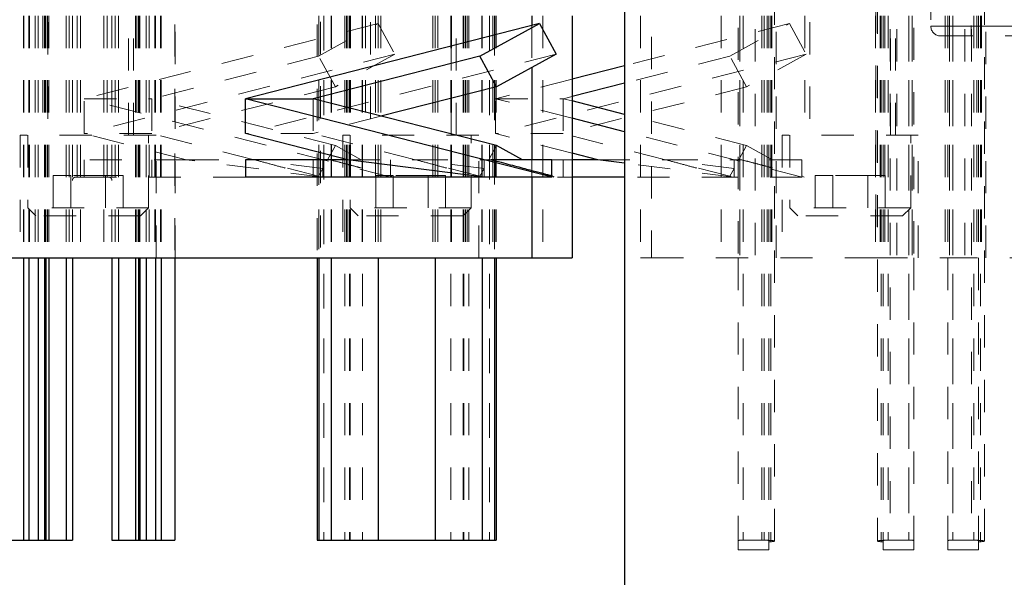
# Model space of a CAD drawing. Header units: inches. Extents: x 1802 to 2468, y -208 to -72.
# Tile 442 of 595: x 2186.51 to 2189.56, y -115.14 to -113.41. Entities that reach past the tile are written whole.
import ezdxf

# ---------------------------------------------------------------- set-up
doc = ezdxf.new("R2010")
doc.units = ezdxf.units.IN
doc.header["$LTSCALE"] = 0.5
doc.header["$MEASUREMENT"] = 0
doc.linetypes.add('HIDDEN', pattern=[0.225, 0.15, -0.075])
for name, color, linetype in [('DST-M-S', 53, 'Continuous'), ('PAD-M-S', 135, 'Continuous'), ('PUN-M-S', 8, 'Continuous'), ('SVF-M-S', 8, 'Continuous')]:
    doc.layers.add(name, color=color, linetype=linetype)

msp = doc.modelspace()

# ---------------------------------------------------------------- linework, layer by layer
at = {"layer": 'DST-M-S', "linetype": 'Continuous', "lineweight": 25}
msp.add_line((2188.38027, -112.15203), (2188.38027, -117.64859), dxfattribs=at)
at = {"layer": 'PAD-M-S', "linetype": 'HIDDEN', "lineweight": 18}
for p, q in [((2186.51818, -112.40203), (2186.51818, -114.15203)), ((2186.51818, -112.40203), (2186.51818, -114.15203)), ((2186.51818, -112.40203), (2186.51818, -114.15203)), ((2186.51818, -112.40203), (2186.51818, -114.15203)), ((2186.53599, -112.40203), (2186.53599, -114.15203)), ((2186.53599, -112.40203), (2186.53599, -114.15203)), ((2186.53599, -112.40203), (2186.53599, -114.15203)), ((2186.53599, -112.40203), (2186.53599, -114.15203)), ((2186.55358, -112.40203), (2186.55358, -114.15203)), ((2186.55358, -112.40203), (2186.55358, -114.15203)), ((2186.55358, -112.40203), (2186.55358, -114.15203)), ((2186.55358, -112.40203), (2186.55358, -114.15203)), ((2186.57727, -112.40203), (2186.57727, -113.77203)), ((2186.58316, -112.40203), (2186.58316, -114.15203)), ((2186.58316, -112.40203), (2186.58316, -114.15203)), ((2186.58316, -112.40203), (2186.58316, -114.15203)), ((2186.58316, -112.40203), (2186.58316, -114.15203)), ((2186.58666, -112.40203), (2186.58666, -114.15203)), ((2186.58666, -112.40203), (2186.58666, -114.15203)), ((2186.58666, -112.40203), (2186.58666, -114.15203)), ((2186.58666, -112.40203), (2186.58666, -114.15203)), ((2186.59164, -112.40203), (2186.59164, -114.15203)), ((2186.59164, -112.40203), (2186.59164, -114.15203)), ((2186.59164, -112.40203), (2186.59164, -114.15203)), ((2186.59164, -112.40203), (2186.59164, -114.15203)), ((2186.65916, -112.40203), (2186.65916, -114.15203)), ((2186.65916, -112.40203), (2186.65916, -114.15203)), ((2186.65916, -112.40203), (2186.65916, -114.15203)), ((2186.65916, -112.40203), (2186.65916, -114.15203)), ((2186.66916, -112.40203), (2186.66916, -114.15203)), ((2186.69416, -112.40203), (2186.69416, -114.15203)), ((2186.69416, -112.40203), (2186.69416, -114.15203)), ((2186.69416, -112.40203), (2186.69416, -114.15203)), ((2186.69416, -112.40203), (2186.69416, -114.15203)), ((2186.76637, -112.40203), (2186.76637, -114.15203)), ((2186.76637, -112.40203), (2186.76637, -114.15203)), ((2186.76637, -112.40203), (2186.76637, -114.15203)), ((2186.76637, -112.40203), (2186.76637, -114.15203)), ((2186.79137, -112.40203), (2186.79137, -114.15203)), ((2186.80137, -112.40203), (2186.80137, -114.15203)), ((2186.80137, -112.40203), (2186.80137, -114.15203)), ((2186.80137, -112.40203), (2186.80137, -114.15203)), ((2186.80137, -112.40203), (2186.80137, -114.15203)), ((2186.85827, -113.77203), (2186.85827, -112.40203)), ((2186.86889, -112.40203), (2186.86889, -114.15203)), ((2186.86889, -112.40203), (2186.86889, -114.15203)), ((2186.86889, -112.40203), (2186.86889, -114.15203)), ((2186.86889, -112.40203), (2186.86889, -114.15203)), ((2186.87387, -112.40203), (2186.87387, -114.15203)), ((2186.87387, -112.40203), (2186.87387, -114.15203)), ((2186.87387, -112.40203), (2186.87387, -114.15203)), ((2186.87387, -112.40203), (2186.87387, -114.15203)), ((2186.87738, -112.40203), (2186.87738, -114.15203)), ((2186.87738, -112.40203), (2186.87738, -114.15203)), ((2186.87738, -112.40203), (2186.87738, -114.15203)), ((2186.87738, -112.40203), (2186.87738, -114.15203)), ((2186.90695, -112.40203), (2186.90695, -114.15203)), ((2186.90695, -112.40203), (2186.90695, -114.15203)), ((2186.90695, -112.40203), (2186.90695, -114.15203)), ((2186.90695, -112.40203), (2186.90695, -114.15203)), ((2186.92454, -112.40203), (2186.92454, -114.15203)), ((2186.92454, -112.40203), (2186.92454, -114.15203)), ((2186.92454, -112.40203), (2186.92454, -114.15203)), ((2186.92454, -112.40203), (2186.92454, -114.15203)), ((2186.94235, -112.40203), (2186.94235, -114.15203)), ((2186.94235, -112.40203), (2186.94235, -114.15203)), ((2186.94235, -112.40203), (2186.94235, -114.15203)), ((2186.94235, -112.40203), (2186.94235, -114.15203)), ((2187.47261, -112.40203), (2187.47261, -114.15203)), ((2187.47261, -112.40203), (2187.47261, -114.15203)), ((2187.5181, -112.40203), (2187.5181, -114.15203)), ((2187.5231, -112.40203), (2187.5231, -114.15203)), ((2187.53058, -112.40203), (2187.53058, -114.15203)), ((2187.53058, -112.40203), (2187.53058, -114.15203)), ((2187.5669, -112.40203), (2187.5669, -114.15203)), ((2187.5669, -112.40203), (2187.5669, -114.15203)), ((2187.57727, -112.40203), (2187.57727, -113.77203)), ((2187.60864, -112.40203), (2187.60864, -114.15203)), ((2187.60864, -112.40203), (2187.60864, -114.15203)), ((2187.62476, -112.40203), (2187.62476, -114.15203)), ((2187.62476, -112.40203), (2187.62476, -114.15203)), ((2187.78578, -112.40203), (2187.78578, -114.15203)), ((2187.78578, -112.40203), (2187.78578, -114.15203)), ((2187.80189, -112.40203), (2187.80189, -114.15203)), ((2187.80189, -112.40203), (2187.80189, -114.15203)), ((2187.84364, -112.40203), (2187.84364, -114.15203)), ((2187.84364, -112.40203), (2187.84364, -114.15203)), ((2187.85827, -113.77203), (2187.85827, -112.40203)), ((2187.87995, -112.40203), (2187.87995, -114.15203)), ((2187.87995, -112.40203), (2187.87995, -114.15203)), ((2187.88743, -112.40203), (2187.88743, -114.15203)), ((2187.89243, -112.40203), (2187.89243, -114.15203)), ((2187.93792, -112.40203), (2187.93792, -114.15203)), ((2187.93792, -112.40203), (2187.93792, -114.15203)), ((2187.97243, -112.40203), (2187.97243, -114.15203)), ((2187.97243, -112.40203), (2187.97243, -114.15203)), ((2187.97789, -112.40203), (2187.97789, -114.15203)), ((2187.97812, -112.40203), (2187.97812, -114.15203)), ((2187.98243, -112.40203), (2187.98243, -114.15203)), ((2188.09277, -112.40203), (2188.09277, -114.15203)), ((2188.12777, -112.40203), (2188.12777, -114.15203)), ((2188.12777, -112.40203), (2188.12777, -114.15203)), ((2188.68027, -112.40203), (2188.68027, -114.15203)), ((2188.7381, -112.40203), (2188.7381, -114.15203)), ((2188.8231, -112.40203), (2188.8231, -114.15203)), ((2188.83725, -112.40203), (2188.83725, -114.15203)), ((2188.93977, -112.40203), (2188.93977, -113.77203)), ((2189.1581, -112.40203), (2189.1581, -114.15203)), ((2189.17328, -112.40203), (2189.17328, -114.15203)), ((2189.18743, -112.40203), (2189.18743, -114.15203)), ((2189.22077, -113.77203), (2189.22077, -112.40203)), ((2189.27243, -112.40203), (2189.27243, -114.15203)), ((2189.3746, -112.40203), (2189.3746, -114.15203)), ((2189.3831, -112.40203), (2189.3831, -114.15203)), ((2189.3881, -112.40203), (2189.3881, -114.15203)), ((2189.4731, -112.40203), (2189.4731, -114.15203)), ((2189.4781, -112.40203), (2189.4781, -114.15203)), ((2189.48725, -112.40203), (2189.48725, -114.15203)), ((2188.85098, -114.15203), (2188.85098, -112.74777)), ((2189.15956, -112.7563), (2189.15956, -114.15203)), ((2189.50098, -114.15203), (2189.50098, -112.7563)), ((2186.98773, -114.15203), (2186.98773, -112.8295)), ((2187.4281, -112.82867), (2187.4281, -114.15203)), ((2187.43241, -112.82544), (2187.43241, -114.15203)), ((2187.43264, -112.82526), (2187.43264, -114.15203)), ((2187.4381, -112.82054), (2187.4381, -114.15203)), ((2187.4381, -112.82054), (2187.4381, -114.15203)), ((2188.7331, -112.8389), (2188.7331, -114.15203)), ((2188.7381, -112.84379), (2188.7381, -114.15203)), ((2188.78536, -112.84379), (2188.78536, -114.15203)), ((2189.22517, -112.84379), (2189.22517, -114.15203)), ((2189.27243, -112.84379), (2189.27243, -114.15203)), ((2189.27743, -112.8389), (2189.27743, -114.15203)), ((2189.3881, -112.84379), (2189.3881, -114.15203)), ((2189.43536, -112.84379), (2189.43536, -114.15203)), ((2188.46376, -112.86771), (2188.46376, -114.15203)), ((2188.43027, -113.40203), (2188.43027, -114.15203)), ((2188.09277, -113.43236), (2188.09277, -113.56235)), ((2186.92877, -113.77203), (2186.50677, -113.77203)), ((2186.50677, -113.77203), (2186.50677, -114.15203)), ((2186.92877, -114.15203), (2186.92877, -113.77203)), ((2187.92877, -113.77203), (2187.50677, -113.77203)), ((2187.50677, -113.77203), (2187.50677, -114.15203)), ((2187.92877, -114.15203), (2187.92877, -113.77203)), ((2189.29127, -113.77203), (2188.86927, -113.77203)), ((2188.86927, -113.77203), (2188.86927, -114.15203)), ((2189.29127, -114.15203), (2189.29127, -113.77203)), ((2188.09277, -113.84803), (2188.09277, -113.90203)), ((2188.43027, -114.15203), (2188.46376, -114.15203)), ((2188.46376, -114.15203), (2189.1581, -114.15203)), ((2189.1581, -114.15203), (2189.3746, -114.15203)), ((2189.3746, -114.15203), (2189.88027, -114.15203))]:
    msp.add_line(p, q, dxfattribs=at)
at = {"layer": 'PAD-M-S', "linetype": 'Continuous', "lineweight": 25}
for p, q in [((2188.09277, -113.40203), (2188.09277, -113.43236)), ((2188.21777, -113.40203), (2188.21777, -114.15203)), ((2188.09277, -113.56235), (2188.09277, -113.84803)), ((2188.09277, -113.90203), (2188.09277, -114.15203)), ((2186.34277, -114.15203), (2188.09277, -114.15203)), ((2188.09277, -114.15203), (2188.21777, -114.15203))]:
    msp.add_line(p, q, dxfattribs=at)
at = {"layer": 'PUN-M-S', "linetype": 'HIDDEN', "lineweight": 18}
for p, q in [((2186.51684, -112.40203), (2186.51684, -115.02703)), ((2186.51684, -112.40203), (2186.51684, -115.02703)), ((2186.51684, -112.40203), (2186.51684, -114.15203)), ((2186.51684, -112.40203), (2186.51684, -114.15203)), ((2186.53427, -112.40203), (2186.53427, -115.02703)), ((2186.53427, -112.40203), (2186.53427, -115.02703)), ((2186.53427, -112.40203), (2186.53427, -114.15203)), ((2186.53427, -112.40203), (2186.53427, -114.15203)), ((2186.56275, -112.40203), (2186.56275, -115.02703)), ((2186.56275, -112.40203), (2186.56275, -115.02703)), ((2186.56275, -112.40203), (2186.56275, -114.15203)), ((2186.56275, -112.40203), (2186.56275, -114.15203)), ((2186.58236, -112.40203), (2186.58236, -115.02703)), ((2186.58236, -112.40203), (2186.58236, -115.02703)), ((2186.58236, -112.40203), (2186.58236, -114.15203)), ((2186.58236, -112.40203), (2186.58236, -114.15203)), ((2186.58626, -112.40203), (2186.58626, -115.02703)), ((2186.58626, -112.40203), (2186.58626, -115.02703)), ((2186.58626, -112.40203), (2186.58626, -114.15203)), ((2186.58626, -112.40203), (2186.58626, -114.15203)), ((2186.59622, -112.40203), (2186.59622, -115.02703)), ((2186.59622, -112.40203), (2186.59622, -115.02703)), ((2186.59622, -112.40203), (2186.59622, -114.15203)), ((2186.59622, -112.40203), (2186.59622, -114.15203)), ((2186.64916, -112.40203), (2186.64916, -115.02703)), ((2186.64916, -112.40203), (2186.64916, -115.02703)), ((2186.64916, -112.40203), (2186.64916, -114.15203)), ((2186.64916, -112.40203), (2186.64916, -114.15203)), ((2186.68416, -112.40203), (2186.68416, -113.90203)), ((2186.68416, -113.90203), (2186.68416, -112.40203)), ((2186.68416, -112.40203), (2186.68416, -113.90203)), ((2186.68416, -113.90203), (2186.68416, -112.40203)), ((2186.77637, -113.90203), (2186.77637, -112.40203)), ((2186.77637, -112.40203), (2186.77637, -113.90203)), ((2186.77637, -113.90203), (2186.77637, -112.40203)), ((2186.77637, -112.40203), (2186.77637, -113.90203)), ((2186.81137, -112.40203), (2186.81137, -115.02703)), ((2186.81137, -112.40203), (2186.81137, -115.02703)), ((2186.81137, -112.40203), (2186.81137, -114.15203)), ((2186.81137, -112.40203), (2186.81137, -114.15203)), ((2186.86431, -112.40203), (2186.86431, -115.02703)), ((2186.86431, -112.40203), (2186.86431, -115.02703)), ((2186.86431, -112.40203), (2186.86431, -114.15203)), ((2186.86431, -112.40203), (2186.86431, -114.15203)), ((2186.87427, -112.40203), (2186.87427, -115.02703)), ((2186.87427, -112.40203), (2186.87427, -115.02703)), ((2186.87427, -112.40203), (2186.87427, -114.15203)), ((2186.87427, -112.40203), (2186.87427, -114.15203)), ((2186.87818, -112.40203), (2186.87818, -115.02703)), ((2186.87818, -112.40203), (2186.87818, -115.02703)), ((2186.87818, -112.40203), (2186.87818, -114.15203)), ((2186.87818, -112.40203), (2186.87818, -114.15203)), ((2186.89779, -112.40203), (2186.89779, -115.02703)), ((2186.89779, -112.40203), (2186.89779, -115.02703)), ((2186.89779, -112.40203), (2186.89779, -114.15203)), ((2186.89779, -112.40203), (2186.89779, -114.15203)), ((2186.92627, -112.40203), (2186.92627, -115.02703)), ((2186.92627, -112.40203), (2186.92627, -115.02703)), ((2186.92627, -112.40203), (2186.92627, -114.15203)), ((2186.92627, -112.40203), (2186.92627, -114.15203)), ((2186.94369, -112.40203), (2186.94369, -115.02703)), ((2186.94369, -112.40203), (2186.94369, -115.02703)), ((2186.94369, -112.40203), (2186.94369, -114.15203)), ((2186.94369, -112.40203), (2186.94369, -114.15203)), ((2187.43264, -112.40203), (2187.43264, -115.02703)), ((2187.43264, -112.40203), (2187.43264, -115.02703)), ((2187.4481, -112.40203), (2187.4481, -115.02703)), ((2187.4481, -112.40203), (2187.4481, -115.02703)), ((2187.4709, -112.40203), (2187.4709, -115.02703)), ((2187.4709, -112.40203), (2187.4709, -115.02703)), ((2187.4709, -112.40203), (2187.4709, -114.15203)), ((2187.4709, -112.40203), (2187.4709, -114.15203)), ((2187.5131, -112.40203), (2187.5131, -115.02703)), ((2187.5131, -112.40203), (2187.5131, -115.02703)), ((2187.5131, -112.40203), (2187.5131, -115.02703)), ((2187.5131, -112.40203), (2187.5131, -115.02703)), ((2187.5281, -112.40203), (2187.5281, -115.02703)), ((2187.5281, -112.40203), (2187.5281, -115.02703)), ((2187.53035, -112.40203), (2187.53035, -115.02703)), ((2187.53035, -112.40203), (2187.53035, -115.02703)), ((2187.53035, -112.40203), (2187.53035, -115.02703)), ((2187.53035, -112.40203), (2187.53035, -115.02703)), ((2187.56861, -112.40203), (2187.56861, -115.02703)), ((2187.56861, -112.40203), (2187.56861, -115.02703)), ((2187.56861, -112.40203), (2187.56861, -115.02703)), ((2187.56861, -112.40203), (2187.56861, -115.02703)), ((2187.6167, -112.40203), (2187.6167, -115.02703)), ((2187.6167, -112.40203), (2187.6167, -115.02703)), ((2187.6167, -112.40203), (2187.6167, -115.02703)), ((2187.6167, -112.40203), (2187.6167, -115.02703)), ((2187.6167, -112.40203), (2187.6167, -115.02703)), ((2187.6167, -112.40203), (2187.6167, -115.02703)), ((2187.6167, -112.40203), (2187.6167, -114.15203)), ((2187.6167, -112.40203), (2187.6167, -114.15203)), ((2187.79383, -112.40203), (2187.79383, -115.02703)), ((2187.79383, -112.40203), (2187.79383, -115.02703)), ((2187.79383, -112.40203), (2187.79383, -115.02703)), ((2187.79383, -112.40203), (2187.79383, -115.02703)), ((2187.79383, -112.40203), (2187.79383, -115.02703)), ((2187.79383, -112.40203), (2187.79383, -115.02703)), ((2187.79383, -112.40203), (2187.79383, -114.15203)), ((2187.79383, -112.40203), (2187.79383, -114.15203)), ((2187.84192, -112.40203), (2187.84192, -115.02703)), ((2187.84192, -112.40203), (2187.84192, -115.02703)), ((2187.84192, -112.40203), (2187.84192, -115.02703)), ((2187.84192, -112.40203), (2187.84192, -115.02703)), ((2187.88018, -112.40203), (2187.88018, -115.02703)), ((2187.88018, -112.40203), (2187.88018, -115.02703)), ((2187.88018, -112.40203), (2187.88018, -115.02703)), ((2187.88018, -112.40203), (2187.88018, -115.02703)), ((2187.88243, -112.40203), (2187.88243, -115.02703)), ((2187.88243, -112.40203), (2187.88243, -115.02703)), ((2187.89743, -112.40203), (2187.89743, -115.02703)), ((2187.89743, -112.40203), (2187.89743, -115.02703)), ((2187.89743, -112.40203), (2187.89743, -115.02703)), ((2187.89743, -112.40203), (2187.89743, -115.02703)), ((2187.93963, -112.40203), (2187.93963, -115.02703)), ((2187.93963, -112.40203), (2187.93963, -115.02703)), ((2187.93963, -112.40203), (2187.93963, -114.15203)), ((2187.93963, -112.40203), (2187.93963, -114.15203)), ((2187.96243, -112.40203), (2187.96243, -115.02703)), ((2187.96243, -112.40203), (2187.96243, -115.02703)), ((2187.97789, -112.40203), (2187.97789, -114.15203)), ((2187.97789, -112.40203), (2187.97789, -114.15203)), ((2188.7481, -112.40203), (2188.7481, -115.02703)), ((2188.7481, -112.40203), (2188.7481, -115.02703)), ((2188.80598, -112.40203), (2188.80598, -115.02703)), ((2188.8131, -112.40203), (2188.8131, -115.02703)), ((2188.8281, -112.40203), (2188.8281, -115.0328)), ((2188.83406, -112.40203), (2188.83406, -115.03181)), ((2188.84598, -115.02982), (2188.84598, -112.40203)), ((2189.17647, -112.40203), (2189.17647, -115.03181)), ((2189.18243, -112.40203), (2189.18243, -115.0328)), ((2189.19743, -112.40203), (2189.19743, -115.02703)), ((2189.26243, -112.40203), (2189.26243, -115.02703)), ((2189.3981, -112.40203), (2189.3981, -115.02703)), ((2189.4631, -112.40203), (2189.4631, -115.02703)), ((2189.48406, -112.40203), (2189.48406, -115.03181)), ((2189.49598, -115.02982), (2189.49598, -112.40203)), ((2189.16456, -112.75745), (2189.16456, -115.02982)), ((2187.4481, -112.80959), (2187.4481, -115.02703)), ((2187.4481, -112.80959), (2187.4481, -115.02703)), ((2187.96243, -112.80959), (2187.96243, -115.02703)), ((2187.96243, -112.80959), (2187.96243, -115.02703)), ((2186.98637, -112.82867), (2186.98637, -114.15203)), ((2186.98637, -112.82867), (2186.98637, -114.15203)), ((2187.43264, -112.82526), (2187.43264, -114.15203)), ((2187.43264, -112.82526), (2187.43264, -114.15203)), ((2187.97789, -112.82526), (2187.97789, -115.02703)), ((2187.97789, -112.82526), (2187.97789, -115.02703)), ((2189.20456, -112.84379), (2189.20456, -115.02703)), ((2189.26243, -112.84379), (2189.26243, -115.02703)), ((2189.3981, -112.84379), (2189.3981, -115.02703)), ((2189.45598, -112.84379), (2189.45598, -115.02703)), ((2186.68416, -113.90203), (2186.67916, -113.90203)), ((2186.68416, -113.90203), (2186.67916, -113.90203)), ((2186.68416, -113.90203), (2186.77637, -113.90203)), ((2186.68416, -113.90203), (2186.77637, -113.90203)), ((2186.78137, -113.90203), (2186.77637, -113.90203)), ((2186.78137, -113.90203), (2186.77637, -113.90203)), ((2188.7331, -114.15203), (2188.7331, -115.02808)), ((2189.27743, -114.15203), (2189.27743, -115.02808)), ((2189.3831, -114.15203), (2189.3831, -115.02808)), ((2189.4781, -114.15203), (2189.4781, -115.02808)), ((2188.7331, -115.05703), (2188.7331, -115.02808)), ((2188.7481, -115.02703), (2188.80598, -115.02703)), ((2188.80598, -115.02703), (2188.8131, -115.02703)), ((2188.8281, -115.0328), (2188.8281, -115.05703)), ((2189.18243, -115.05703), (2189.18243, -115.0328)), ((2189.19743, -115.02703), (2189.20456, -115.02703)), ((2189.20456, -115.02703), (2189.26243, -115.02703)), ((2189.27743, -115.02808), (2189.27743, -115.05703)), ((2189.3831, -115.05703), (2189.3831, -115.02808)), ((2189.4631, -115.02703), (2189.3981, -115.02703)), ((2189.4781, -115.02808), (2189.4781, -115.05703)), ((2188.8281, -115.05703), (2188.7331, -115.05703)), ((2189.27743, -115.05703), (2189.18243, -115.05703)), ((2189.4781, -115.05703), (2189.3831, -115.05703))]:
    msp.add_line(p, q, dxfattribs=at)
at = {"layer": 'PUN-M-S', "linetype": 'Continuous', "lineweight": 25}
for p, q in [((2186.51684, -114.15203), (2186.51684, -115.02703)), ((2186.51684, -114.15203), (2186.51684, -115.02703)), ((2186.53427, -114.15203), (2186.53427, -115.02703)), ((2186.53427, -114.15203), (2186.53427, -115.02703)), ((2186.56275, -114.15203), (2186.56275, -115.02703)), ((2186.56275, -114.15203), (2186.56275, -115.02703)), ((2186.58236, -114.15203), (2186.58236, -115.02703)), ((2186.58236, -114.15203), (2186.58236, -115.02703)), ((2186.58626, -114.15203), (2186.58626, -115.02703)), ((2186.58626, -114.15203), (2186.58626, -115.02703)), ((2186.59622, -114.15203), (2186.59622, -115.02703)), ((2186.59622, -114.15203), (2186.59622, -115.02703)), ((2186.64916, -114.15203), (2186.64916, -115.02703)), ((2186.64916, -114.15203), (2186.64916, -115.02703)), ((2186.66916, -114.15203), (2186.66916, -115.02703)), ((2186.66916, -114.15203), (2186.66916, -115.02703)), ((2186.79137, -114.15203), (2186.79137, -115.02703)), ((2186.79137, -114.15203), (2186.79137, -115.02703)), ((2186.81137, -114.15203), (2186.81137, -115.02703)), ((2186.81137, -114.15203), (2186.81137, -115.02703)), ((2186.86431, -114.15203), (2186.86431, -115.02703)), ((2186.86431, -114.15203), (2186.86431, -115.02703)), ((2186.87427, -114.15203), (2186.87427, -115.02703)), ((2186.87427, -114.15203), (2186.87427, -115.02703)), ((2186.87818, -114.15203), (2186.87818, -115.02703)), ((2186.87818, -114.15203), (2186.87818, -115.02703)), ((2186.89779, -114.15203), (2186.89779, -115.02703)), ((2186.89779, -114.15203), (2186.89779, -115.02703)), ((2186.92627, -114.15203), (2186.92627, -115.02703)), ((2186.92627, -114.15203), (2186.92627, -115.02703)), ((2186.94369, -114.15203), (2186.94369, -115.02703)), ((2186.94369, -114.15203), (2186.94369, -115.02703)), ((2186.98637, -114.15203), (2186.98637, -115.02703)), ((2186.98637, -114.15203), (2186.98637, -115.02703)), ((2187.4281, -114.15203), (2187.4281, -115.02703)), ((2187.4281, -114.15203), (2187.4281, -115.02703)), ((2187.43264, -114.15203), (2187.43264, -115.02703)), ((2187.43264, -114.15203), (2187.43264, -115.02703)), ((2187.4709, -114.15203), (2187.4709, -115.02703)), ((2187.4709, -114.15203), (2187.4709, -115.02703)), ((2187.6167, -114.15203), (2187.6167, -115.02703)), ((2187.6167, -114.15203), (2187.6167, -115.02703)), ((2187.79383, -114.15203), (2187.79383, -115.02703)), ((2187.79383, -114.15203), (2187.79383, -115.02703)), ((2187.93963, -114.15203), (2187.93963, -115.02703)), ((2187.93963, -114.15203), (2187.93963, -115.02703)), ((2187.97789, -114.15203), (2187.97789, -115.02703)), ((2187.97789, -114.15203), (2187.97789, -115.02703)), ((2187.98243, -114.15203), (2187.98243, -115.02703)), ((2187.98243, -114.15203), (2187.98243, -115.02703)), ((2186.47416, -115.02703), (2186.51684, -115.02703)), ((2186.47416, -115.02703), (2186.51684, -115.02703)), ((2186.51684, -115.02703), (2186.53427, -115.02703)), ((2186.51684, -115.02703), (2186.53427, -115.02703)), ((2186.53427, -115.02703), (2186.56275, -115.02703)), ((2186.53427, -115.02703), (2186.56275, -115.02703)), ((2186.56275, -115.02703), (2186.58236, -115.02703)), ((2186.56275, -115.02703), (2186.58236, -115.02703)), ((2186.58236, -115.02703), (2186.58626, -115.02703)), ((2186.58236, -115.02703), (2186.58626, -115.02703)), ((2186.58626, -115.02703), (2186.59622, -115.02703)), ((2186.58626, -115.02703), (2186.59622, -115.02703)), ((2186.59622, -115.02703), (2186.64916, -115.02703)), ((2186.59622, -115.02703), (2186.64916, -115.02703)), ((2186.64916, -115.02703), (2186.66916, -115.02703)), ((2186.64916, -115.02703), (2186.66916, -115.02703)), ((2186.79137, -115.02703), (2186.81137, -115.02703)), ((2186.79137, -115.02703), (2186.81137, -115.02703)), ((2186.81137, -115.02703), (2186.86431, -115.02703)), ((2186.81137, -115.02703), (2186.86431, -115.02703)), ((2186.86431, -115.02703), (2186.87427, -115.02703)), ((2186.86431, -115.02703), (2186.87427, -115.02703)), ((2186.87427, -115.02703), (2186.87818, -115.02703)), ((2186.87427, -115.02703), (2186.87818, -115.02703)), ((2186.87818, -115.02703), (2186.89779, -115.02703)), ((2186.87818, -115.02703), (2186.89779, -115.02703)), ((2186.89779, -115.02703), (2186.92627, -115.02703)), ((2186.89779, -115.02703), (2186.92627, -115.02703)), ((2186.92627, -115.02703), (2186.94369, -115.02703)), ((2186.92627, -115.02703), (2186.94369, -115.02703)), ((2186.94369, -115.02703), (2186.98637, -115.02703)), ((2186.94369, -115.02703), (2186.98637, -115.02703)), ((2187.4281, -115.02703), (2187.43264, -115.02703)), ((2187.4281, -115.02703), (2187.43264, -115.02703)), ((2187.43264, -115.02703), (2187.4709, -115.02703)), ((2187.43264, -115.02703), (2187.4709, -115.02703)), ((2187.4709, -115.02703), (2187.6167, -115.02703)), ((2187.4709, -115.02703), (2187.6167, -115.02703)), ((2187.6167, -115.02703), (2187.79383, -115.02703)), ((2187.6167, -115.02703), (2187.79383, -115.02703)), ((2187.79383, -115.02703), (2187.93963, -115.02703)), ((2187.79383, -115.02703), (2187.93963, -115.02703)), ((2187.93963, -115.02703), (2187.97789, -115.02703)), ((2187.93963, -115.02703), (2187.97789, -115.02703)), ((2187.97789, -115.02703), (2187.98243, -115.02703)), ((2187.97789, -115.02703), (2187.98243, -115.02703))]:
    msp.add_line(p, q, dxfattribs=at)
at = {"layer": 'PUN-M-S', "linetype": 'HIDDEN', "lineweight": 18}
for centre, major_axis, start_param, end_param in [((2188.7481, -115.02808), (0.015, 0), 1.5707963, 3.1415927), ((2188.80598, -115.02982), (0.04, 0), 5.490731, 7.8539816), ((2188.8131, -115.02808), (0.015, 0), 0, 1.5707963), ((2188.8481, -115.0328), (0.02, 0), 2.3491383, 3.1415927), ((2189.20456, -115.02982), (0.04, 0), 1.5707963, 3.934047), ((2189.16243, -115.0328), (0.02, 0), 0, 0.7924544), ((2189.19743, -115.02808), (0.015, 0), 1.5707963, 3.1415927), ((2189.26243, -115.02808), (0.015, 0), 0, 1.5707963), ((2189.3981, -115.02808), (0.015, 0), 1.5707963, 3.1415927), ((2189.45598, -115.02982), (0.04, 0), 5.490731, 7.8539816), ((2189.4631, -115.02808), (0.015, 0), 0, 1.5707963), ((2189.4981, -115.0328), (0.02, 0), 2.3491383, 3.1415927)]:
    msp.add_ellipse(centre, major_axis=major_axis, ratio=0.0697674, start_param=start_param, end_param=end_param, dxfattribs=at)
for points, knots in [([(2186.67916, -113.90203), (2186.67808, -113.90214), (2186.67565, -113.90239), (2186.67241, -113.90434), (2186.66984, -113.90759), (2186.66917, -113.91045), (2186.66916, -113.912), (2186.66916, -113.91203)], [0, 0, 0, 0, 0.166471, 0.3704336, 0.6541382, 0.9927845, 1, 1, 1, 1]), ([(2186.67916, -113.90203), (2186.67808, -113.90214), (2186.67565, -113.90239), (2186.67241, -113.90434), (2186.66984, -113.90759), (2186.66917, -113.91045), (2186.66916, -113.912), (2186.66916, -113.91203)], [0, 0, 0, 0, 0.166471, 0.3704336, 0.6541382, 0.9927845, 1, 1, 1, 1]), ([(2186.79137, -113.91203), (2186.79137, -113.912), (2186.79136, -113.91045), (2186.7907, -113.90759), (2186.78812, -113.90434), (2186.78488, -113.90239), (2186.78246, -113.90214), (2186.78137, -113.90203)], [0, 0, 0, 0, 0.0072155, 0.3458618, 0.6295664, 0.833529, 1, 1, 1, 1]), ([(2186.79137, -113.91203), (2186.79137, -113.912), (2186.79136, -113.91045), (2186.7907, -113.90759), (2186.78812, -113.90434), (2186.78488, -113.90239), (2186.78246, -113.90214), (2186.78137, -113.90203)], [0, 0, 0, 0, 0.0072155, 0.3458618, 0.6295664, 0.833529, 1, 1, 1, 1])]:
    msp.add_open_spline(points, degree=3, knots=knots, dxfattribs=at)
at = {"layer": 'SVF-M-S', "linetype": 'HIDDEN', "lineweight": 18}
for p, q in [((2189.45527, -112.43203), (2189.45527, -113.46453)), ((2189.33027, -112.71453), (2189.33027, -113.43453)), ((2186.59277, -113.02164), (2186.59277, -113.77203)), ((2186.84277, -113.77203), (2186.84277, -113.02164)), ((2187.59277, -113.02164), (2187.59277, -113.77203)), ((2187.84277, -113.77203), (2187.84277, -113.02164)), ((2188.95527, -113.02164), (2188.95527, -113.77203)), ((2189.20527, -113.77203), (2189.20527, -113.02164)), ((2187.61651, -113.4263), (2186.70527, -113.65903)), ((2187.43223, -113.527), (2187.61651, -113.4263)), ((2187.61651, -113.4263), (2187.6683, -113.52107)), ((2188.89151, -113.4263), (2188.38027, -113.55687)), ((2188.70723, -113.527), (2188.89151, -113.4263)), ((2188.89151, -113.4263), (2188.9433, -113.52107)), ((2189.33027, -113.43453), (2189.88027, -113.43453)), ((2190.33027, -113.43453), (2189.33027, -113.43453)), ((2189.36027, -113.46453), (2189.88027, -113.46453)), ((2187.6683, -113.52107), (2186.70527, -113.76703)), ((2187.43223, -113.527), (2186.91527, -113.65903)), ((2188.1683, -113.52107), (2187.20527, -113.76703)), ((2187.48402, -113.62177), (2187.43223, -113.527)), ((2187.6683, -113.52107), (2187.48402, -113.62177)), ((2188.9433, -113.52107), (2187.98027, -113.76703)), ((2188.70723, -113.527), (2188.38027, -113.61051)), ((2188.75902, -113.62177), (2188.70723, -113.527)), ((2188.9433, -113.52107), (2188.75902, -113.62177)), ((2188.21777, -113.59837), (2187.98027, -113.65903)), ((2187.48402, -113.62177), (2186.91527, -113.76703)), ((2188.75902, -113.62177), (2188.19027, -113.76703)), ((2187.6567, -113.90203), (2186.70527, -113.65903)), ((2186.70527, -113.65903), (2186.91527, -113.65903)), ((2186.70527, -113.76703), (2186.70527, -113.65903)), ((2187.48402, -113.8043), (2186.91527, -113.65903)), ((2186.91527, -113.65903), (2186.91527, -113.76703)), ((2187.41527, -113.65903), (2187.41527, -113.76703)), ((2188.21777, -113.71969), (2187.98027, -113.65903)), ((2187.98027, -113.65903), (2188.19027, -113.65903)), ((2187.98027, -113.76703), (2187.98027, -113.65903)), ((2188.21777, -113.65201), (2188.19027, -113.65903)), ((2188.21777, -113.66606), (2188.19027, -113.65903)), ((2188.19027, -113.65903), (2188.19027, -113.76703)), ((2187.62476, -113.71353), (2187.41527, -113.76703)), ((2188.75902, -113.8043), (2188.38027, -113.70756)), ((2188.9317, -113.90203), (2188.38027, -113.7612)), ((2186.53027, -113.77203), (2186.53027, -113.99703)), ((2187.02241, -113.84803), (2186.70527, -113.76703)), ((2186.91527, -113.76703), (2186.70527, -113.76703)), ((2186.90527, -113.99703), (2186.90527, -113.77203)), ((2187.23241, -113.84803), (2186.91527, -113.76703)), ((2187.41527, -113.76703), (2187.20527, -113.76703)), ((2187.73241, -113.84803), (2187.41527, -113.76703)), ((2187.53027, -113.77203), (2187.53027, -113.99703)), ((2187.90527, -113.99703), (2187.90527, -113.77203)), ((2188.21777, -113.82769), (2187.98027, -113.76703)), ((2188.19027, -113.76703), (2187.98027, -113.76703)), ((2188.50741, -113.84803), (2188.19027, -113.76703)), ((2188.89277, -113.77203), (2188.89277, -113.99703)), ((2189.26777, -113.99703), (2189.26777, -113.77203)), ((2187.48402, -113.8043), (2187.46012, -113.84803)), ((2187.56406, -113.84803), (2187.48402, -113.8043)), ((2187.98402, -113.8043), (2187.96012, -113.84803)), ((2188.75902, -113.8043), (2188.73512, -113.84803)), ((2188.83906, -113.84803), (2188.75902, -113.8043)), ((2187.02241, -113.84803), (2186.70527, -113.84803)), ((2186.70527, -113.84803), (2186.70527, -113.90203)), ((2186.91527, -113.84803), (2186.91527, -113.90203)), ((2187.44527, -113.90203), (2187.02241, -113.84803)), ((2187.44527, -113.87522), (2187.23241, -113.84803)), ((2187.43223, -113.89907), (2187.23241, -113.84803)), ((2187.41527, -113.84803), (2187.41527, -113.90203)), ((2187.44527, -113.87522), (2187.44527, -113.84803)), ((2187.65527, -113.89787), (2187.65527, -113.84803)), ((2187.73241, -113.84803), (2187.96012, -113.84803)), ((2187.94527, -113.87522), (2187.73241, -113.84803)), ((2187.93223, -113.89907), (2187.73241, -113.84803)), ((2187.94527, -113.87522), (2187.94527, -113.84803)), ((2187.96726, -113.84803), (2187.96012, -113.84803)), ((2187.98027, -113.84803), (2187.98027, -113.90203)), ((2188.21777, -113.84803), (2188.15527, -113.84803)), ((2188.19027, -113.84803), (2188.19027, -113.90203)), ((2188.50741, -113.84803), (2188.73512, -113.84803)), ((2188.72027, -113.87522), (2188.50741, -113.84803)), ((2188.70723, -113.89907), (2188.50741, -113.84803)), ((2188.72027, -113.87522), (2188.72027, -113.84803)), ((2188.74226, -113.84803), (2188.73512, -113.84803)), ((2188.93027, -113.84803), (2188.74226, -113.84803)), ((2188.93027, -113.89787), (2188.93027, -113.84803)), ((2187.44527, -113.87522), (2187.43223, -113.89907)), ((2187.44527, -113.87522), (2187.44527, -113.90203)), ((2187.94527, -113.87522), (2187.93223, -113.89907)), ((2187.94527, -113.87522), (2187.94527, -113.90203)), ((2188.72027, -113.90203), (2188.38027, -113.85861)), ((2188.72027, -113.87522), (2188.70723, -113.89907)), ((2188.72027, -113.87522), (2188.72027, -113.90203)), ((2186.66364, -113.89703), (2186.60951, -113.89703)), ((2186.60951, -113.89703), (2186.60951, -114.02203)), ((2186.66364, -113.89703), (2186.66364, -114.02203)), ((2186.77189, -113.89703), (2186.66364, -113.89703)), ((2186.77189, -113.89703), (2186.77189, -114.02203)), ((2186.82602, -113.89703), (2186.77189, -113.89703)), ((2187.20527, -113.90203), (2186.78137, -113.90203)), ((2186.82602, -113.89703), (2186.82602, -114.02203)), ((2187.43223, -113.89907), (2187.43766, -113.90203)), ((2187.66364, -113.89703), (2187.60951, -113.89703)), ((2187.60951, -113.89703), (2187.60951, -114.02203)), ((2187.66288, -113.90203), (2187.65527, -113.89787)), ((2187.65527, -113.90203), (2187.65527, -113.89787)), ((2187.66364, -113.89703), (2187.66364, -114.02203)), ((2187.77189, -113.89703), (2187.66364, -113.89703)), ((2187.77189, -113.89703), (2187.77189, -114.02203)), ((2187.82602, -113.89703), (2187.77189, -113.89703)), ((2187.82602, -113.89703), (2187.82602, -114.02203)), ((2187.93223, -113.89907), (2187.93766, -113.90203)), ((2188.15527, -113.90203), (2188.15527, -113.89787)), ((2188.21777, -113.90203), (2188.17286, -113.90203)), ((2188.72027, -113.90203), (2188.38027, -113.90203)), ((2188.70723, -113.89907), (2188.71266, -113.90203)), ((2188.9317, -113.90203), (2188.72027, -113.90203)), ((2188.93788, -113.90203), (2188.93027, -113.89787)), ((2188.93027, -113.90203), (2188.93027, -113.89787)), ((2189.02614, -113.89703), (2188.97201, -113.89703)), ((2188.97201, -113.89703), (2188.97201, -114.02203)), ((2189.02614, -113.89703), (2189.02614, -114.02203)), ((2189.13439, -113.89703), (2189.02614, -113.89703)), ((2189.13439, -113.89703), (2189.13439, -114.02203)), ((2189.18852, -113.89703), (2189.13439, -113.89703)), ((2189.18852, -113.89703), (2189.18852, -114.02203)), ((2186.90527, -113.99703), (2186.53027, -113.99703)), ((2186.53027, -113.99703), (2186.55527, -114.02203)), ((2186.88027, -114.02203), (2186.90527, -113.99703)), ((2187.90527, -113.99703), (2187.53027, -113.99703)), ((2187.53027, -113.99703), (2187.55527, -114.02203)), ((2187.88027, -114.02203), (2187.90527, -113.99703)), ((2189.26777, -113.99703), (2188.89277, -113.99703)), ((2188.89277, -113.99703), (2188.91777, -114.02203)), ((2189.24277, -114.02203), (2189.26777, -113.99703)), ((2186.88027, -114.02203), (2186.55527, -114.02203)), ((2187.88027, -114.02203), (2187.55527, -114.02203)), ((2189.24277, -114.02203), (2188.91777, -114.02203))]:
    msp.add_line(p, q, dxfattribs=at)
at = {"layer": 'SVF-M-S', "linetype": 'Continuous', "lineweight": 25}
for p, q in [((2188.11651, -113.4263), (2187.20527, -113.65903)), ((2187.93223, -113.527), (2188.11651, -113.4263)), ((2188.11651, -113.4263), (2188.1683, -113.52107)), ((2187.93223, -113.527), (2187.41527, -113.65903)), ((2187.98402, -113.62177), (2187.93223, -113.527)), ((2188.1683, -113.52107), (2187.98402, -113.62177)), ((2188.38027, -113.55687), (2188.21777, -113.59837)), ((2188.38027, -113.61051), (2188.21777, -113.65201)), ((2187.98402, -113.62177), (2187.62476, -113.71353)), ((2187.20527, -113.76703), (2187.20527, -113.65903)), ((2188.1567, -113.90203), (2187.20527, -113.65903)), ((2187.20527, -113.65903), (2187.41527, -113.65903)), ((2187.98402, -113.8043), (2187.41527, -113.65903)), ((2188.38027, -113.70756), (2188.21777, -113.66606)), ((2188.38027, -113.7612), (2188.21777, -113.71969)), ((2187.52241, -113.84803), (2187.20527, -113.76703)), ((2188.06406, -113.84803), (2187.98402, -113.8043)), ((2187.20527, -113.84803), (2187.20527, -113.90203)), ((2187.52241, -113.84803), (2187.20527, -113.84803)), ((2187.94527, -113.90203), (2187.52241, -113.84803)), ((2188.15527, -113.84803), (2187.96726, -113.84803)), ((2188.15527, -113.89787), (2188.15527, -113.84803)), ((2188.29741, -113.84803), (2188.21777, -113.82769)), ((2188.29741, -113.84803), (2188.21777, -113.84803)), ((2188.38027, -113.85861), (2188.29741, -113.84803)), ((2187.94527, -113.90203), (2187.20527, -113.90203)), ((2188.1567, -113.90203), (2187.94527, -113.90203)), ((2188.16288, -113.90203), (2188.15527, -113.89787)), ((2188.38027, -113.90203), (2188.21777, -113.90203))]:
    msp.add_line(p, q, dxfattribs=at)
at = {"layer": 'SVF-M-S', "linetype": 'HIDDEN', "lineweight": 18}
msp.add_arc((2189.36027, -113.43453), 0.03, 180, 270, dxfattribs=at)
for points, knots in [([(2187.02241, -113.84803), (2187.03977, -113.84803), (2187.07454, -113.84803), (2187.12758, -113.84803), (2187.18163, -113.84803), (2187.21544, -113.84803), (2187.23241, -113.84803)], [0, 0, 0, 0, 0.22746202, 0.45539362, 0.72675497, 1, 1, 1, 1]), ([(2187.23241, -113.84803), (2187.24706, -113.85194), (2187.27678, -113.85987), (2187.318, -113.87102), (2187.35573, -113.88132), (2187.38733, -113.89004), (2187.41334, -113.89726), (2187.42467, -113.90043), (2187.43042, -113.90203)], [0, 0, 0, 0, 0.1668889, 0.3386257, 0.5050913, 0.6766596, 0.8359266, 1, 1, 1, 1]), ([(2187.46726, -113.84803), (2187.47752, -113.85072), (2187.4981, -113.8561), (2187.52659, -113.8636), (2187.55314, -113.87062), (2187.57689, -113.87692), (2187.59766, -113.88245), (2187.61546, -113.8872), (2187.63033, -113.89118), (2187.64077, -113.89398), (2187.64769, -113.89584), (2187.65201, -113.897), (2187.65475, -113.89774), (2187.6551, -113.89783), (2187.65527, -113.89787)], [0, 0, 0, 0, 0.090906, 0.18243576, 0.27596158, 0.37019073, 0.46073816, 0.55194523, 0.64526559, 0.73932959, 0.80386088, 0.86864062, 0.93418914, 1, 1, 1, 1]), ([(2187.52241, -113.84803), (2187.53977, -113.84803), (2187.57454, -113.84803), (2187.62758, -113.84803), (2187.68163, -113.84803), (2187.71544, -113.84803), (2187.73241, -113.84803)], [0, 0, 0, 0, 0.22746202, 0.45539362, 0.72675497, 1, 1, 1, 1]), ([(2187.73241, -113.84803), (2187.74706, -113.85194), (2187.77678, -113.85987), (2187.818, -113.87102), (2187.85573, -113.88132), (2187.88733, -113.89004), (2187.91334, -113.89726), (2187.92467, -113.90043), (2187.93042, -113.90203)], [0, 0, 0, 0, 0.1668889, 0.3386257, 0.5050913, 0.6766596, 0.8359266, 1, 1, 1, 1]), ([(2188.29741, -113.84803), (2188.31477, -113.84803), (2188.34954, -113.84803), (2188.40258, -113.84803), (2188.45663, -113.84803), (2188.49044, -113.84803), (2188.50741, -113.84803)], [0, 0, 0, 0, 0.22746202, 0.45539362, 0.72675497, 1, 1, 1, 1]), ([(2188.50741, -113.84803), (2188.52206, -113.85194), (2188.55178, -113.85987), (2188.593, -113.87102), (2188.63073, -113.88132), (2188.66233, -113.89004), (2188.68834, -113.89726), (2188.69967, -113.90043), (2188.70542, -113.90203)], [0, 0, 0, 0, 0.1668889, 0.3386257, 0.5050913, 0.6766596, 0.8359266, 1, 1, 1, 1]), ([(2188.74226, -113.84803), (2188.75252, -113.85072), (2188.7731, -113.8561), (2188.80159, -113.8636), (2188.82814, -113.87062), (2188.85189, -113.87692), (2188.87266, -113.88245), (2188.89046, -113.8872), (2188.90533, -113.89118), (2188.91577, -113.89398), (2188.92269, -113.89584), (2188.92701, -113.897), (2188.92975, -113.89774), (2188.9301, -113.89783), (2188.93027, -113.89787)], [0, 0, 0, 0, 0.090906, 0.18243576, 0.27596158, 0.37019073, 0.46073816, 0.55194523, 0.64526559, 0.73932959, 0.80386088, 0.86864062, 0.93418914, 1, 1, 1, 1])]:
    msp.add_open_spline(points, degree=3, knots=knots, dxfattribs=at)
at = {"layer": 'SVF-M-S', "linetype": 'Continuous', "lineweight": 25}
msp.add_open_spline([(2187.96726, -113.84803), (2187.97752, -113.85072), (2187.9981, -113.8561), (2188.02659, -113.8636), (2188.05314, -113.87062), (2188.07689, -113.87692), (2188.09766, -113.88245), (2188.11546, -113.8872), (2188.13033, -113.89118), (2188.14077, -113.89398), (2188.14769, -113.89584), (2188.15201, -113.897), (2188.15475, -113.89774), (2188.1551, -113.89783), (2188.15527, -113.89787)], degree=3, knots=[0, 0, 0, 0, 0.090906, 0.18243576, 0.27596158, 0.37019073, 0.46073816, 0.55194523, 0.64526559, 0.73932959, 0.80386088, 0.86864062, 0.93418914, 1, 1, 1, 1], dxfattribs=at)

doc.saveas('drawing.dxf')
